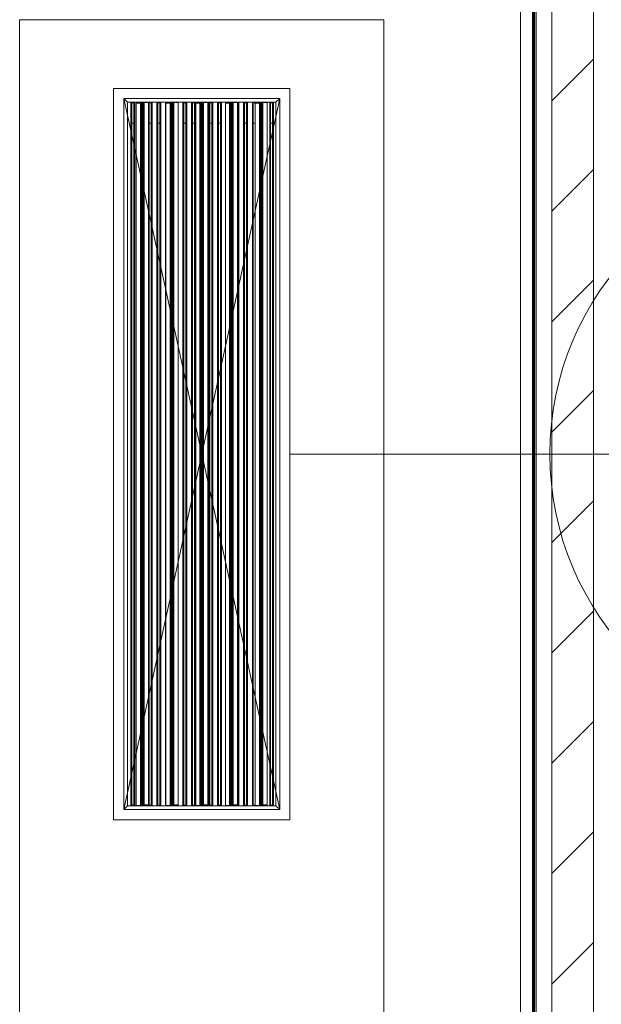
# Model space of a CAD drawing. Header units: metres. Extents: x 2.9 to 42.3, y -72.9 to -49.3.
# Tile 273 of 309: x 39.315 to 40.154, y -59.864 to -58.444. Entities that reach past the tile are written whole.
import ezdxf

# ---------------------------------------------------------------- set-up
doc = ezdxf.new("R2010")
doc.units = ezdxf.units.M
doc.linetypes.add('Oculto 1_5', pattern=[0.0022, 0.0015, -0.0007])
for name, color, linetype, lineweight in [('A-DETL', 7, 'Oculto 1_5', 18), ('A-WALL', 7, 'Continuous', 18), ('A-WALL-PATT', 7, 'Continuous', 18), ('DUTOS', 7, 'Continuous', 18)]:
    doc.layers.add(name, color=color, linetype=linetype, lineweight=lineweight)
doc.layers.add('M-HVAC-CDFF-IDEN', color=1, linetype='Continuous', lineweight=9, true_color=0xff0000)

# ---------------------------------------------------------------- blocks, each defined once
blk = doc.blocks.new('4 GRE - ESCOLA DE CINEMA E AUDIOVISUAL CINE REX R07_rvt-1-2PAV')
at = {"layer": 'A-WALL-PATT', "true_color": 0xd4d4d4}
h = blk.add_hatch(dxfattribs=at)
h.set_pattern_fill('FP_1', color=254, style=0, pattern_type=2)
h.set_pattern_definition([(50, (21.555, -62.929), (0.5465545, -0.047815), [0.05715, -0.62865]), (355, (21.555, -62.929), (-0.105728, 0.573166), [0.04572, -0.50292]), (100.451, (21.601, -62.933), (0.440828, 0.525349), [0.04857, -0.53427]), (46.184, (21.555, -62.776), (0.813237, -0.12613), [0.08573, -0.94298]), (96.636, (21.623, -62.787), (0.712212, 0.742287), [0.07286, -0.80141]), (351.184, (21.555, -62.776), (0.712217, 0.742274), [0.06858, -0.75438]), (21, (21.631, -62.814), (0.454846, -0.306795), [0.05715, -0.62865]), (326, (21.631, -62.814), (0.185405, 0.55256), [0.04572, -0.50292]), (71.451, (21.669, -62.84), (0.640251, 0.245763), [0.04857, -0.53427]), (37.5, (21.555, -62.929), (0.009261, 0.2536672), [0.02515, -0.47168, 0.02515, -0.48539, -0.50482]), (37.5, (21.555, -62.929), (0.009261, 0.2536672), [-1.007, 0.02515, -0.47968]), (7.5, (21.555, -62.929), (0.2004558, 0.300546), [0.02515, -0.26594, 0.02515, -0.46025, -0.1924]), (7.5, (21.555, -62.929), (0.2004558, 0.300546), [-0.77648, 0.02515, -0.16726]), (327.5, (21.385, -62.929), (0.4067682, -0.0171882), [0.02515, -0.16535, 0.02515, -0.56921, -0.78867]), (327.5, (21.385, -62.929), (0.4067682, -0.0171882), [-0.78486, 0.02515, -0.76352]), (317.5, (21.309, -62.929), (0.444383, 0.0762794), [0.02515, -0.2225, 0.02515, -0.36957, -0.56007]), (317.5, (21.309, -62.929), (0.444383, 0.0762794), [-0.64237, 0.02515, -0.53492])])
h.paths.add_polyline_path([(40.0597, -71.5933), (40.0598, -71.5933), (40.0598, -68.3629), (40.0573, -68.3629), (40.0573, -71.5933)])
h.paths.add_polyline_path([(40.0598, -68.1629), (40.0598, -65.9931), (40.0573, -65.9931), (40.0574, -68.1629)])
h.paths.add_polyline_path([(40.0598, -65.8631), (40.0598, -63.9454), (40.0573, -63.9454), (40.0573, -65.8631)])
h.paths.add_polyline_path([(40.0598, -63.7454), (40.0593, -61.4854), (40.0573, -61.4854), (40.0573, -63.7454), (40.0583, -63.7454)])
h.paths.add_polyline_path([(40.0594, -61.2854), (40.0598, -61.2854), (40.0598, -60.3554), (40.0573, -60.3554), (40.0573, -61.2854)])
h.paths.add_polyline_path([(40.0598, -60.3469), (40.0598, -57.7861), (40.0573, -57.7861), (40.0573, -60.3469)])
h.paths.add_polyline_path([(40.0573, -57.5861), (40.0598, -57.5861), (40.0598, -54.4968), (40.0573, -54.4968), (40.0573, -55.3926)])
h.paths.add_polyline_path([(40.0598, -54.2968), (40.0598, -51.2461), (40.0573, -51.2461), (40.0573, -54.2968), (40.059, -54.2968)])
h = blk.add_hatch(dxfattribs=at)
h.set_pattern_fill('FP_2', color=254, style=0, pattern_type=2)
h.set_pattern_definition([(45, (21.555, -62.929), (-0.0795495, 0.0795495), [])])
h.paths.add_polyline_path([(40.1423, -71.5933), (40.1423, -68.3629), (40.0823, -68.3629), (40.0823, -71.5933), (40.1413, -71.5933)])
h.paths.add_polyline_path([(40.1048, -68.1629), (40.1423, -68.1629), (40.1423, -63.9454), (40.0823, -63.9454), (40.0823, -68.1629)])
h.paths.add_polyline_path([(40.0823, -63.7454), (40.1423, -63.7454), (40.1423, -61.4854), (40.0823, -61.4854), (40.0823, -63.0318)])
h.paths.add_polyline_path([(40.0872, -61.2854), (40.1423, -61.2854), (40.1423, -57.7861), (40.0823, -57.7861), (40.0823, -61.2854)])
h.paths.add_polyline_path([(40.0823, -57.5861), (40.1423, -57.5861), (40.1423, -54.4968), (40.0823, -54.4968), (40.0823, -55.3926)])
h.paths.add_polyline_path([(40.0823, -54.2968), (40.1423, -54.2968), (40.1419, -51.2461), (40.0823, -51.2461), (40.0823, -52.3369)])
at = {"layer": 'A-WALL', "color": 253, "true_color": 0xaaaaaa}
for p, q in [((40.0373, -57.7861), (40.0373, -60.1954)), ((40.0543, -60.1954), (40.0543, -57.7861)), ((40.0558, -60.1954), (40.0558, -57.7861)), ((40.0573, -57.7861), (40.0573, -60.3454)), ((40.0573, -60.1954), (40.0573, -57.7861)), ((40.0598, -60.3469), (40.0598, -57.7861)), ((40.0823, -60.3469), (40.0823, -57.7861)), ((40.1423, -61.2854), (40.1423, -57.7861))]:
    blk.add_line(p, q, dxfattribs=at)
blk = doc.blocks.new('AH-0-AG 1025x225 - TROX_AH-AG_1025x225_dxf_QMODEL_0b91c0ce_e798_4b9b_8a5d_41a66752f1cb-902421-2PAV')
at = {"layer": 'A-DETL', "color": 1, "linetype": 'Continuous', "true_color": 0xff0000}
for p, q in [((-0.527, -0.127), (-0.527, 0.127)), ((0.527, 0.127), (-0.527, 0.127)), ((-0.527, -0.127), (-0.527, 0.127)), ((0.527, 0.127), (-0.527, 0.127)), ((0.527, -0.127), (0.527, 0.127)), ((0.527, -0.127), (0.527, 0.127)), ((-0.5125, 0.1125), (-0.507, 0.107)), ((-0.5125, -0.1125), (-0.5125, 0.1125)), ((0.5125, 0.1125), (-0.5125, 0.1125)), ((-0.5125, 0.1125), (-0.507, 0.107)), ((-0.5125, -0.1125), (-0.5125, 0.1125)), ((-0.507, -0.107), (-0.507, 0.107)), ((-0.507, -0.107), (-0.507, 0.107)), ((0.507, 0.107), (-0.507, 0.107)), ((-0.506, 0.102), (0.506, 0.102)), ((-0.506, 0.102), (-0.506, 0.1008)), ((0.506, 0.1008), (-0.506, 0.1008)), ((-0.506, 0.1008), (-0.506, 0.0978)), ((0.477, 0.1008), (0.477, 0.0978)), ((0.506, 0.102), (0.506, 0.1008)), ((0.506, 0.1008), (0.506, 0.0978)), ((0.5125, 0.1125), (0.507, 0.107)), ((0.5125, 0.1125), (0.507, 0.107)), ((0.507, -0.107), (0.507, 0.107)), ((0.507, -0.107), (0.507, 0.107)), ((0.5125, -0.1125), (0.5125, 0.1125)), ((0.5125, -0.1125), (0.5125, 0.1125)), ((0.5055, 0.0943), (-0.5065, 0.0943)), ((-0.5065, 0.0943), (-0.5065, 0.0879)), ((-0.5065, 0.0881), (-0.5065, 0.0881)), ((-0.5065, 0.0881), (-0.5065, 0.0879)), ((-0.5065, 0.0881), (0.5065, 0.0881)), ((-0.5065, 0.0881), (0.5065, 0.0881)), ((-0.5065, 0.0879), (-0.5065, 0.0877)), ((-0.5065, 0.0879), (0.5065, 0.0879)), ((-0.5065, 0.0877), (-0.5065, 0.0874)), ((-0.5065, 0.0877), (0.5065, 0.0877)), ((-0.5065, 0.0874), (-0.5065, 0.087)), ((-0.5065, 0.0874), (0.5065, 0.0874)), ((-0.5065, 0.087), (-0.5065, 0.0866)), ((-0.5065, 0.087), (0.5065, 0.087)), ((-0.5065, 0.0866), (-0.5065, 0.0861)), ((-0.5065, 0.0866), (0.5065, 0.0866)), ((-0.5065, 0.0861), (-0.5065, 0.0856)), ((-0.5065, 0.0861), (0.5065, 0.0861)), ((-0.5065, 0.0856), (-0.5065, 0.0851)), ((-0.5065, 0.0856), (0.5065, 0.0856)), ((-0.506, 0.0965), (-0.506, 0.0978)), ((0.506, 0.0978), (-0.506, 0.0978)), ((0.506, 0.0965), (-0.506, 0.0965)), ((0.5055, 0.0943), (0.5055, 0.0879)), ((0.506, 0.0965), (0.506, 0.0978)), ((0.506, 0.0895), (0.506, 0.0883)), ((0.5065, 0.0881), (0.5065, 0.0881)), ((0.5065, 0.0881), (0.5065, 0.0879)), ((0.5065, 0.0879), (0.5065, 0.0877)), ((0.5065, 0.0877), (0.5065, 0.0874)), ((0.5065, 0.0874), (0.5065, 0.087)), ((0.5065, 0.087), (0.5065, 0.0866)), ((0.5065, 0.0866), (0.5065, 0.0861)), ((0.5065, 0.0861), (0.5065, 0.0856)), ((0.5065, 0.0856), (0.5065, 0.0851)), ((-0.5065, 0.0851), (-0.5065, 0.0846)), ((-0.5065, 0.0851), (0.5065, 0.0851)), ((-0.5065, 0.0846), (-0.5065, 0.0842)), ((-0.5065, 0.0846), (0.5065, 0.0846)), ((-0.5065, 0.0842), (-0.5065, 0.0838)), ((-0.5065, 0.0842), (0.5065, 0.0842)), ((-0.5065, 0.0838), (-0.5065, 0.0835)), ((-0.5065, 0.0838), (0.5065, 0.0838)), ((-0.5065, 0.0835), (-0.5065, 0.0833)), ((-0.5065, 0.0835), (-0.5055, 0.0835)), ((-0.5065, 0.0833), (-0.5065, 0.0831)), ((-0.5065, 0.0833), (-0.5055, 0.0833)), ((-0.5065, 0.0831), (-0.5065, 0.0831)), ((-0.5065, 0.0831), (0.5065, 0.0831)), ((-0.5065, 0.0831), (-0.5055, 0.0831)), ((-0.506, 0.077), (-0.506, 0.0758)), ((0.506, 0.0758), (-0.506, 0.0758)), ((-0.506, 0.0758), (-0.506, 0.0728)), ((-0.506, 0.0715), (-0.506, 0.0728)), ((0.506, 0.0728), (-0.506, 0.0728)), ((0.506, 0.0715), (-0.506, 0.0715)), ((0.5065, 0.0836), (-0.5055, 0.0836)), ((-0.5055, 0.0836), (-0.5055, 0.0769)), ((-0.5055, 0.0769), (0.5065, 0.0769)), ((0.477, 0.0758), (0.477, 0.0728)), ((0.506, 0.0769), (0.506, 0.0758)), ((0.506, 0.0758), (0.506, 0.0728)), ((0.506, 0.0715), (0.506, 0.0728)), ((0.5065, 0.0851), (0.5065, 0.0846)), ((0.5065, 0.0846), (0.5065, 0.0842)), ((0.5065, 0.0842), (0.5065, 0.0838)), ((0.5065, 0.0838), (0.5065, 0.0835)), ((0.5065, 0.0836), (0.5065, 0.0769)), ((-0.506, 0.0645), (0.506, 0.0645)), ((-0.506, 0.0645), (-0.506, 0.0633)), ((0.506, 0.0633), (-0.506, 0.0633)), ((-0.506, 0.0633), (-0.506, 0.0603)), ((-0.506, 0.059), (-0.506, 0.0603)), ((0.506, 0.0603), (-0.506, 0.0603)), ((0.506, 0.059), (-0.506, 0.059)), ((0.477, 0.0633), (0.477, 0.0603)), ((0.506, 0.0645), (0.506, 0.0633)), ((0.506, 0.0633), (0.506, 0.0603)), ((0.506, 0.059), (0.506, 0.0603)), ((0.5055, 0.0515), (-0.5065, 0.0515)), ((-0.5065, 0.0515), (-0.5065, 0.0448)), ((-0.5065, 0.0453), (0.5065, 0.0453)), ((-0.5065, 0.0449), (-0.5065, 0.0446)), ((-0.5065, 0.0448), (0.5055, 0.0448)), ((-0.5065, 0.0446), (-0.5065, 0.0442)), ((-0.5065, 0.0446), (0.5065, 0.0446)), ((-0.5065, 0.0442), (-0.5065, 0.0438)), ((-0.5065, 0.0442), (0.5065, 0.0442)), ((-0.5065, 0.0438), (-0.5065, 0.0433)), ((-0.5065, 0.0438), (0.5065, 0.0438)), ((-0.5065, 0.0433), (-0.5065, 0.0428)), ((-0.5065, 0.0433), (0.5065, 0.0433)), ((-0.5065, 0.0428), (-0.5065, 0.0423)), ((-0.5065, 0.0428), (0.5065, 0.0428)), ((-0.506, 0.052), (0.506, 0.052)), ((0.5055, 0.0515), (0.5055, 0.0448)), ((0.5055, 0.0453), (0.5065, 0.0453)), ((0.5055, 0.0451), (0.5065, 0.0451)), ((0.5055, 0.0449), (0.5065, 0.0449)), ((0.506, 0.052), (0.506, 0.0508)), ((0.506, 0.0508), (0.506, 0.0478)), ((0.506, 0.0465), (0.506, 0.0478)), ((0.5065, 0.0453), (0.5065, 0.0453)), ((0.5065, 0.0453), (0.5065, 0.0451)), ((0.5065, 0.0451), (0.5065, 0.0449)), ((0.5065, 0.0449), (0.5065, 0.0446)), ((0.5065, 0.0446), (0.5065, 0.0442)), ((0.5065, 0.0442), (0.5065, 0.0438)), ((0.5065, 0.0438), (0.5065, 0.0433)), ((0.5065, 0.0433), (0.5065, 0.0428)), ((0.5065, 0.0428), (0.5065, 0.0423)), ((-0.5065, 0.0423), (-0.5065, 0.0418)), ((-0.5065, 0.0423), (0.5065, 0.0423)), ((-0.5065, 0.0418), (-0.5065, 0.0414)), ((-0.5065, 0.0418), (0.5065, 0.0418)), ((-0.5065, 0.0414), (-0.5065, 0.041)), ((-0.5065, 0.0414), (0.5065, 0.0414)), ((-0.5065, 0.041), (-0.5065, 0.0407)), ((-0.5065, 0.041), (0.5065, 0.041)), ((-0.5065, 0.0407), (-0.5065, 0.0405)), ((-0.5065, 0.0407), (0.5065, 0.0407)), ((-0.5065, 0.0405), (-0.5065, 0.0403)), ((-0.5065, 0.0405), (0.5065, 0.0405)), ((-0.5065, 0.0403), (-0.5065, 0.0403)), ((-0.5065, 0.0403), (0.5065, 0.0403)), ((-0.5065, 0.0403), (0.5065, 0.0403)), ((-0.506, 0.0395), (-0.506, 0.0382)), ((-0.506, 0.0382), (-0.506, 0.0352)), ((-0.506, 0.034), (-0.506, 0.0352)), ((0.506, 0.034), (-0.506, 0.034)), ((-0.5055, 0.0405), (-0.5055, 0.0341)), ((-0.5055, 0.0341), (0.5065, 0.0341)), ((0.5065, 0.0423), (0.5065, 0.0418)), ((0.5065, 0.0418), (0.5065, 0.0414)), ((0.5065, 0.0414), (0.5065, 0.041)), ((0.5065, 0.041), (0.5065, 0.0407)), ((0.5065, 0.0407), (0.5065, 0.0405)), ((0.5065, 0.0405), (0.5065, 0.0403)), ((0.5065, 0.0405), (0.5065, 0.0341)), ((0.5065, 0.0403), (0.5065, 0.0403)), ((-0.506, 0.027), (0.506, 0.027)), ((-0.506, 0.027), (-0.506, 0.0257)), ((0.506, 0.0257), (-0.506, 0.0257)), ((-0.506, 0.0257), (-0.506, 0.0227)), ((-0.506, 0.0215), (-0.506, 0.0227)), ((0.506, 0.0227), (-0.506, 0.0227)), ((0.506, 0.0215), (-0.506, 0.0215)), ((-0.506, 0.0145), (0.506, 0.0145)), ((-0.506, 0.0145), (-0.506, 0.0132)), ((0.477, 0.0257), (0.477, 0.0227)), ((0.506, 0.027), (0.506, 0.0257)), ((0.506, 0.0257), (0.506, 0.0227)), ((0.506, 0.0215), (0.506, 0.0227)), ((0.506, 0.0145), (0.506, 0.0132)), ((0.5055, 0.0087), (-0.5065, 0.0087)), ((-0.5065, 0.0087), (-0.5065, 0.0023)), ((-0.5065, 0.0025), (-0.5065, 0.0025)), ((-0.5065, 0.0025), (-0.5065, 0.0023)), ((-0.5065, 0.0025), (0.5065, 0.0025)), ((-0.5065, 0.0025), (0.5065, 0.0025)), ((-0.5065, 0.0023), (-0.5065, 0.0021)), ((-0.5065, 0.0023), (0.5065, 0.0023)), ((-0.5065, 0.0021), (-0.5065, 0.0018)), ((-0.5065, 0.0021), (0.5065, 0.0021)), ((-0.5065, 0.0018), (-0.5065, 0.0014)), ((-0.5065, 0.0018), (0.5065, 0.0018)), ((-0.5065, 0.0014), (-0.5065, 0.001)), ((-0.5065, 0.0014), (0.5065, 0.0014)), ((-0.5065, 0.001), (-0.5065, 0.0005)), ((-0.5065, 0.001), (0.5065, 0.001)), ((-0.5065, 0.0005), (-0.5065, 0)), ((-0.5065, 0.0005), (0.5065, 0.0005)), ((0.506, 0.0132), (-0.506, 0.0132)), ((-0.506, 0.0132), (-0.506, 0.0103)), ((-0.506, 0.009), (-0.506, 0.0103)), ((0.506, 0.0103), (-0.506, 0.0103)), ((0.506, 0.009), (-0.506, 0.009)), ((0.477, 0.0132), (0.477, 0.0103)), ((0.5055, 0.0087), (0.5055, 0.0023)), ((0.506, 0.0132), (0.506, 0.0103)), ((0.506, 0.009), (0.506, 0.0103)), ((0.5065, 0.0025), (0.5065, 0.0025)), ((0.5065, 0.0025), (0.5065, 0.0023)), ((0.5065, 0.0023), (0.5065, 0.0021)), ((0.5065, 0.0021), (0.5065, 0.0018)), ((0.5065, 0.0018), (0.5065, 0.0014)), ((0.5065, 0.0014), (0.5065, 0.001)), ((0.5065, 0.001), (0.5065, 0.0005)), ((0.5065, 0.0005), (0.5065, 0)), ((-0.5065, 0), (-0.5065, -0.0005)), ((-0.5065, 0), (0.5065, 0)), ((-0.5065, -0.0005), (-0.5065, -0.001)), ((-0.5065, -0.0005), (0.5065, -0.0005)), ((-0.5065, -0.001), (-0.5065, -0.0014)), ((-0.5065, -0.001), (0.5065, -0.001)), ((-0.5065, -0.0014), (-0.5065, -0.0018)), ((-0.5065, -0.0014), (0.5065, -0.0014)), ((-0.5065, -0.0018), (-0.5065, -0.0021)), ((-0.5065, -0.0018), (0.5065, -0.0018)), ((-0.5065, -0.0021), (-0.5065, -0.0023)), ((-0.5065, -0.0021), (-0.5055, -0.0021)), ((-0.5065, -0.0023), (-0.5065, -0.0025)), ((-0.5065, -0.0023), (-0.5055, -0.0023)), ((-0.5065, -0.0025), (-0.5065, -0.0025)), ((-0.5065, -0.0025), (0.5065, -0.0025)), ((-0.5065, -0.0025), (-0.5055, -0.0025)), ((-0.506, -0.0035), (-0.506, -0.0023)), ((-0.506, -0.0105), (0.506, -0.0105)), ((-0.506, -0.0105), (-0.506, -0.0118)), ((0.506, -0.0118), (-0.506, -0.0118)), ((-0.506, -0.0118), (-0.506, -0.0148)), ((0.5065, -0.002), (-0.5055, -0.002)), ((-0.5055, -0.002), (-0.5055, -0.0087)), ((0.5065, -0.0087), (-0.5055, -0.0087)), ((0.477, -0.0118), (0.477, -0.0148)), ((0.506, -0.0105), (0.506, -0.0118)), ((0.506, -0.0118), (0.506, -0.0148)), ((0.5065, 0), (0.5065, -0.0005)), ((0.5065, -0.0005), (0.5065, -0.001)), ((0.5065, -0.001), (0.5065, -0.0014)), ((0.5065, -0.0014), (0.5065, -0.0018)), ((0.5065, -0.0018), (0.5065, -0.0021)), ((0.5065, -0.002), (0.5065, -0.0087)), ((-0.506, -0.016), (-0.506, -0.0148)), ((0.506, -0.0148), (-0.506, -0.0148)), ((0.506, -0.016), (-0.506, -0.016)), ((-0.506, -0.023), (0.506, -0.023)), ((-0.506, -0.023), (-0.506, -0.0243)), ((0.506, -0.0243), (-0.506, -0.0243)), ((-0.506, -0.0243), (-0.506, -0.0272)), ((-0.506, -0.0285), (-0.506, -0.0272)), ((0.506, -0.0272), (-0.506, -0.0272)), ((0.477, -0.0243), (0.477, -0.0272)), ((0.506, -0.016), (0.506, -0.0148)), ((0.506, -0.023), (0.506, -0.0243)), ((0.506, -0.0243), (0.506, -0.0272)), ((0.506, -0.0285), (0.506, -0.0272)), ((0.5055, -0.0341), (-0.5065, -0.0341)), ((-0.5065, -0.0341), (-0.5065, -0.0408)), ((-0.5065, -0.0403), (0.5065, -0.0403)), ((-0.5065, -0.0407), (-0.5065, -0.041)), ((-0.5065, -0.0408), (0.5055, -0.0408)), ((-0.5065, -0.041), (-0.5065, -0.0414)), ((-0.5065, -0.041), (0.5065, -0.041)), ((-0.5065, -0.0414), (-0.5065, -0.0418)), ((-0.5065, -0.0414), (0.5065, -0.0414)), ((-0.5065, -0.0418), (-0.5065, -0.0423)), ((-0.5065, -0.0418), (0.5065, -0.0418)), ((-0.5065, -0.0423), (-0.5065, -0.0428)), ((-0.5065, -0.0423), (0.5065, -0.0423)), ((0.506, -0.0285), (-0.506, -0.0285)), ((0.5055, -0.0341), (0.5055, -0.0408)), ((0.5055, -0.0403), (0.5065, -0.0403)), ((0.5055, -0.0405), (0.5065, -0.0405)), ((0.5055, -0.0407), (0.5065, -0.0407)), ((0.506, -0.0355), (0.506, -0.0368)), ((0.506, -0.0368), (0.506, -0.0397)), ((0.5065, -0.0403), (0.5065, -0.0403)), ((0.5065, -0.0403), (0.5065, -0.0405)), ((0.5065, -0.0405), (0.5065, -0.0407)), ((0.5065, -0.0407), (0.5065, -0.041)), ((0.5065, -0.041), (0.5065, -0.0414)), ((0.5065, -0.0414), (0.5065, -0.0418)), ((0.5065, -0.0418), (0.5065, -0.0423)), ((0.5065, -0.0423), (0.5065, -0.0428)), ((-0.5065, -0.0428), (-0.5065, -0.0433)), ((-0.5065, -0.0428), (0.5065, -0.0428)), ((-0.5065, -0.0433), (-0.5065, -0.0438)), ((-0.5065, -0.0433), (0.5065, -0.0433)), ((-0.5065, -0.0438), (-0.5065, -0.0442)), ((-0.5065, -0.0438), (0.5065, -0.0438)), ((-0.5065, -0.0442), (-0.5065, -0.0446)), ((-0.5065, -0.0442), (0.5065, -0.0442)), ((-0.5065, -0.0446), (-0.5065, -0.0449)), ((-0.5065, -0.0446), (0.5065, -0.0446)), ((-0.5065, -0.0449), (-0.5065, -0.0451)), ((-0.5065, -0.0449), (0.5065, -0.0449)), ((-0.5065, -0.0451), (-0.5065, -0.0453)), ((-0.5065, -0.0451), (0.5065, -0.0451)), ((-0.5065, -0.0453), (-0.5065, -0.0453)), ((-0.5065, -0.0453), (0.5065, -0.0453)), ((-0.5065, -0.0453), (0.5065, -0.0453)), ((-0.506, -0.048), (-0.506, -0.0493)), ((-0.506, -0.0493), (-0.506, -0.0522)), ((-0.506, -0.0535), (-0.506, -0.0522)), ((0.506, -0.0522), (-0.506, -0.0522)), ((0.506, -0.0535), (-0.506, -0.0535)), ((-0.5055, -0.0451), (-0.5055, -0.0515)), ((-0.5055, -0.0515), (0.5065, -0.0515)), ((0.506, -0.0535), (0.506, -0.0522)), ((0.5065, -0.0428), (0.5065, -0.0433)), ((0.5065, -0.0433), (0.5065, -0.0438)), ((0.5065, -0.0438), (0.5065, -0.0442)), ((0.5065, -0.0442), (0.5065, -0.0446)), ((0.5065, -0.0446), (0.5065, -0.0449)), ((0.5065, -0.0449), (0.5065, -0.0451)), ((0.5065, -0.0451), (0.5065, -0.0453)), ((0.5065, -0.0451), (0.5065, -0.0515)), ((0.5065, -0.0453), (0.5065, -0.0453)), ((-0.506, -0.0605), (0.506, -0.0605)), ((-0.506, -0.0605), (-0.506, -0.0618)), ((0.506, -0.0618), (-0.506, -0.0618)), ((-0.506, -0.0618), (-0.506, -0.0647)), ((-0.506, -0.066), (-0.506, -0.0647)), ((0.506, -0.0647), (-0.506, -0.0647)), ((0.506, -0.066), (-0.506, -0.066)), ((0.477, -0.0618), (0.477, -0.0647)), ((0.506, -0.0605), (0.506, -0.0618)), ((0.506, -0.0618), (0.506, -0.0647)), ((0.506, -0.066), (0.506, -0.0647)), ((0.5055, -0.0769), (-0.5065, -0.0769)), ((-0.5065, -0.0769), (-0.5065, -0.0833)), ((-0.5065, -0.0831), (-0.5065, -0.0831)), ((-0.5065, -0.0831), (-0.5065, -0.0833)), ((-0.5065, -0.0831), (0.5065, -0.0831)), ((-0.5065, -0.0831), (0.5065, -0.0831)), ((-0.5065, -0.0833), (-0.5065, -0.0835)), ((-0.5065, -0.0833), (0.5065, -0.0833)), ((-0.5065, -0.0835), (-0.5065, -0.0838)), ((-0.5065, -0.0835), (0.5065, -0.0835)), ((-0.5065, -0.0838), (-0.5065, -0.0842)), ((-0.5065, -0.0838), (0.5065, -0.0838)), ((-0.5065, -0.0842), (-0.5065, -0.0846)), ((-0.5065, -0.0842), (0.5065, -0.0842)), ((-0.5065, -0.0846), (-0.5065, -0.0851)), ((-0.5065, -0.0846), (0.5065, -0.0846)), ((-0.5065, -0.0851), (-0.5065, -0.0856)), ((-0.5065, -0.0851), (0.5065, -0.0851)), ((-0.506, -0.073), (0.506, -0.073)), ((-0.506, -0.073), (-0.506, -0.0743)), ((0.506, -0.0743), (-0.506, -0.0743)), ((-0.506, -0.0743), (-0.506, -0.0769)), ((0.477, -0.0743), (0.477, -0.0769)), ((0.5055, -0.0769), (0.5055, -0.0833)), ((0.506, -0.073), (0.506, -0.0743)), ((0.506, -0.0743), (0.506, -0.0772)), ((0.506, -0.0785), (0.506, -0.0772)), ((0.5065, -0.0831), (0.5065, -0.0831)), ((0.5065, -0.0831), (0.5065, -0.0833)), ((0.5065, -0.0833), (0.5065, -0.0835)), ((0.5065, -0.0835), (0.5065, -0.0838)), ((0.5065, -0.0838), (0.5065, -0.0842)), ((0.5065, -0.0842), (0.5065, -0.0846)), ((0.5065, -0.0846), (0.5065, -0.0851)), ((0.5065, -0.0851), (0.5065, -0.0856)), ((-0.5065, -0.0856), (-0.5065, -0.0861)), ((-0.5065, -0.0856), (0.5065, -0.0856)), ((-0.5065, -0.0861), (-0.5065, -0.0866)), ((-0.5065, -0.0861), (0.5065, -0.0861)), ((-0.5065, -0.0866), (-0.5065, -0.087)), ((-0.5065, -0.0866), (0.5065, -0.0866)), ((-0.5065, -0.087), (-0.5065, -0.0874)), ((-0.5065, -0.087), (0.5065, -0.087)), ((-0.5065, -0.0874), (-0.5065, -0.0877)), ((-0.5065, -0.0874), (0.5065, -0.0874)), ((-0.5065, -0.0877), (-0.5065, -0.0879)), ((-0.5065, -0.0877), (-0.5055, -0.0877)), ((-0.5065, -0.0879), (-0.5065, -0.0881)), ((-0.5065, -0.0879), (-0.5055, -0.0879)), ((-0.5065, -0.0881), (-0.5065, -0.0881)), ((-0.5065, -0.0881), (0.5065, -0.0881)), ((-0.5065, -0.0881), (-0.5055, -0.0881)), ((-0.506, -0.0879), (-0.506, -0.0897)), ((-0.506, -0.091), (-0.506, -0.0897)), ((-0.506, -0.098), (0.506, -0.098)), ((-0.506, -0.098), (-0.506, -0.0993)), ((0.506, -0.0993), (-0.506, -0.0993)), ((-0.506, -0.0993), (-0.506, -0.1022)), ((0.5065, -0.0876), (-0.5055, -0.0876)), ((-0.5055, -0.0876), (-0.5055, -0.0943)), ((-0.5055, -0.0943), (0.5065, -0.0943)), ((0.477, -0.0993), (0.477, -0.1022)), ((0.506, -0.098), (0.506, -0.0993)), ((0.506, -0.0993), (0.506, -0.1022)), ((0.5065, -0.0856), (0.5065, -0.0861)), ((0.5065, -0.0861), (0.5065, -0.0866)), ((0.5065, -0.0866), (0.5065, -0.087)), ((0.5065, -0.087), (0.5065, -0.0874)), ((0.5065, -0.0874), (0.5065, -0.0877)), ((0.5065, -0.0876), (0.5065, -0.0943)), ((-0.507, -0.107), (-0.5125, -0.1125)), ((-0.507, -0.107), (-0.5125, -0.1125)), ((0.5125, -0.1125), (-0.5125, -0.1125)), ((0.507, -0.107), (-0.507, -0.107)), ((-0.506, -0.1035), (-0.506, -0.1022)), ((0.506, -0.1022), (-0.506, -0.1022)), ((0.506, -0.1035), (-0.506, -0.1035)), ((0.055, -0.1126), (-0.049, -0.1126)), ((-0.049, -0.1126), (0.055, -0.1126)), ((-0.0405, -0.1127), (-0.0437, -0.1127)), ((-0.0405, -0.1127), (-0.0437, -0.1127)), ((-0.0372, -0.1127), (-0.0405, -0.1127)), ((-0.0405, -0.1127), (-0.0372, -0.1127)), ((-0.034, -0.1127), (-0.0372, -0.1127)), ((-0.0372, -0.1127), (-0.034, -0.1127)), ((-0.0288, -0.1127), (-0.0316, -0.1127)), ((-0.0316, -0.1127), (-0.0288, -0.1127)), ((-0.0266, -0.1127), (-0.0288, -0.1127)), ((-0.0266, -0.1127), (-0.0288, -0.1127)), ((-0.0288, -0.1127), (-0.0266, -0.1127)), ((-0.0288, -0.1127), (-0.0256, -0.1127)), ((-0.0257, -0.1127), (-0.0266, -0.1127)), ((-0.0258, -0.1127), (-0.0266, -0.1127)), ((-0.0263, -0.1127), (-0.0266, -0.1127)), ((-0.026, -0.1127), (-0.0263, -0.1127)), ((-0.0258, -0.1127), (-0.026, -0.1127)), ((-0.0255, -0.1127), (-0.0258, -0.1127)), ((-0.025, -0.1127), (-0.0258, -0.1127)), ((-0.0257, -0.1127), (-0.0255, -0.1127)), ((-0.0256, -0.1127), (-0.0216, -0.1127)), ((-0.0255, -0.1127), (-0.0253, -0.1127)), ((-0.0253, -0.1127), (-0.0255, -0.1127)), ((-0.0253, -0.1127), (-0.0251, -0.1127)), ((-0.0252, -0.1127), (-0.0253, -0.1127)), ((-0.025, -0.1127), (-0.0252, -0.1127)), ((-0.0251, -0.1127), (-0.025, -0.1127)), ((-0.025, -0.1127), (-0.025, -0.1127)), ((-0.025, -0.1127), (-0.025, -0.1127)), ((-0.025, -0.1127), (-0.025, -0.1127)), ((-0.0243, -0.1127), (-0.025, -0.1127)), ((-0.0237, -0.1127), (-0.0243, -0.1127)), ((-0.0242, -0.1127), (-0.0236, -0.1127)), ((-0.0242, -0.1127), (-0.0216, -0.1127)), ((-0.0231, -0.1127), (-0.0237, -0.1127)), ((-0.0236, -0.1127), (-0.0231, -0.1127)), ((-0.0231, -0.1127), (-0.0227, -0.1127)), ((-0.0227, -0.1127), (-0.0231, -0.1127)), ((-0.0227, -0.1127), (-0.0224, -0.1127)), ((-0.0224, -0.1127), (-0.0227, -0.1127)), ((-0.0224, -0.1127), (-0.0222, -0.1127)), ((-0.0223, -0.1127), (-0.0224, -0.1127)), ((-0.0222, -0.1127), (-0.0223, -0.1127)), ((-0.0204, -0.1127), (-0.0205, -0.1127)), ((-0.0205, -0.1127), (-0.0204, -0.1127)), ((-0.02, -0.1127), (-0.0204, -0.1127)), ((-0.0204, -0.1127), (-0.02, -0.1127)), ((-0.0194, -0.1127), (-0.02, -0.1127)), ((-0.02, -0.1127), (-0.0194, -0.1127)), ((-0.0186, -0.1127), (-0.0194, -0.1127)), ((-0.0194, -0.1127), (-0.0186, -0.1127)), ((-0.0176, -0.1127), (-0.0186, -0.1127)), ((-0.0186, -0.1127), (-0.0176, -0.1127)), ((-0.0165, -0.1127), (-0.0176, -0.1127)), ((-0.0176, -0.1127), (-0.0165, -0.1127)), ((-0.0172, -0.1127), (-0.0173, -0.1127)), ((-0.0173, -0.1127), (-0.0172, -0.1127)), ((-0.0171, -0.1127), (-0.0172, -0.1127)), ((-0.0172, -0.1127), (-0.0171, -0.1127)), ((-0.0167, -0.1127), (-0.0171, -0.1127)), ((-0.0171, -0.1127), (-0.0167, -0.1127)), ((-0.0163, -0.1127), (-0.0167, -0.1127)), ((-0.0167, -0.1127), (-0.0163, -0.1127)), ((-0.0152, -0.1127), (-0.0165, -0.1127)), ((-0.0165, -0.1127), (-0.0152, -0.1127)), ((-0.0158, -0.1127), (-0.0163, -0.1127)), ((-0.0163, -0.1127), (-0.0158, -0.1127)), ((-0.0152, -0.1127), (-0.0158, -0.1127)), ((-0.0158, -0.1127), (-0.0152, -0.1127)), ((-0.0146, -0.1127), (-0.0152, -0.1127)), ((-0.0152, -0.1127), (-0.014, -0.1127)), ((-0.0152, -0.1127), (-0.0146, -0.1127)), ((-0.0152, -0.1127), (-0.014, -0.1127)), ((-0.014, -0.1127), (-0.0146, -0.1127)), ((-0.0146, -0.1127), (-0.014, -0.1127)), ((-0.014, -0.1127), (-0.0133, -0.1127)), ((-0.014, -0.1127), (-0.0127, -0.1127)), ((-0.014, -0.1127), (-0.0133, -0.1127)), ((-0.014, -0.1127), (-0.0127, -0.1127)), ((-0.0133, -0.1127), (-0.0127, -0.1127)), ((-0.0127, -0.1127), (-0.0133, -0.1127)), ((-0.0127, -0.1127), (-0.0115, -0.1127)), ((-0.0127, -0.1127), (-0.0121, -0.1127)), ((-0.0121, -0.1127), (-0.0127, -0.1127)), ((-0.0115, -0.1127), (-0.0127, -0.1127)), ((-0.0121, -0.1127), (-0.0116, -0.1127)), ((-0.0116, -0.1127), (-0.0121, -0.1127)), ((-0.0116, -0.1127), (-0.0112, -0.1127)), ((-0.0112, -0.1127), (-0.0116, -0.1127)), ((-0.0115, -0.1127), (-0.0103, -0.1127)), ((-0.0103, -0.1127), (-0.0115, -0.1127)), ((-0.0112, -0.1127), (-0.0109, -0.1127)), ((-0.0109, -0.1127), (-0.0112, -0.1127)), ((-0.0109, -0.1127), (-0.0107, -0.1127)), ((-0.0107, -0.1127), (-0.0109, -0.1127)), ((-0.0107, -0.1127), (-0.0106, -0.1127)), ((-0.0106, -0.1127), (-0.0107, -0.1127)), ((-0.0103, -0.1127), (-0.0093, -0.1127)), ((-0.0093, -0.1127), (-0.0103, -0.1127)), ((-0.0093, -0.1127), (-0.0085, -0.1127)), ((-0.0085, -0.1127), (-0.0093, -0.1127)), ((-0.0085, -0.1127), (-0.0079, -0.1127)), ((-0.0079, -0.1127), (-0.0085, -0.1127)), ((-0.0079, -0.1127), (-0.0075, -0.1127)), ((-0.0075, -0.1127), (-0.0079, -0.1127)), ((-0.0075, -0.1127), (-0.0074, -0.1127)), ((-0.0074, -0.1127), (-0.0075, -0.1127)), ((0.0011, -0.1127), (-0.0072, -0.1127)), ((-0.0072, -0.1127), (-0.0039, -0.1127)), ((-0.0031, -0.1127), (-0.0065, -0.1127)), ((-0.0065, -0.1127), (-0.0031, -0.1127)), ((-0.0023, -0.1127), (-0.0057, -0.1127)), ((-0.0057, -0.1127), (-0.0023, -0.1127)), ((-0.0015, -0.1127), (-0.0049, -0.1127)), ((-0.0049, -0.1127), (-0.0015, -0.1127)), ((-0.0019, -0.1127), (-0.0041, -0.1127)), ((-0.0041, -0.1127), (-0.0024, -0.1127)), ((-0.0039, -0.1127), (0.0043, -0.1127)), ((-0.0019, -0.1127), (-0.0024, -0.1127)), ((-0.0013, -0.1127), (0.0022, -0.1127)), ((-0.0013, -0.1127), (-0.0008, -0.1127)), ((0.0022, -0.1127), (-0.0008, -0.1127)), ((0.0029, -0.1127), (-0.0005, -0.1127)), ((-0.0005, -0.1127), (0.0029, -0.1127)), ((-0.0004, -0.1127), (0.0015, -0.1127)), ((-0.0004, -0.1127), (0.0001, -0.1127)), ((0.0015, -0.1127), (0.0001, -0.1127)), ((0.0037, -0.1127), (0.0003, -0.1127)), ((0.0003, -0.1127), (0.0037, -0.1127)), ((0.0045, -0.1127), (0.0011, -0.1127)), ((0.0011, -0.1127), (0.0045, -0.1127)), ((0.0011, -0.1127), (0.0043, -0.1127)), ((0.0043, -0.1127), (0.0042, -0.1127)), ((0.0042, -0.1127), (0.0043, -0.1127)), ((0.0045, -0.1127), (0.0043, -0.1127)), ((0.0043, -0.1127), (0.0045, -0.1127)), ((0.0049, -0.1127), (0.0045, -0.1127)), ((0.0045, -0.1127), (0.0049, -0.1127)), ((0.0054, -0.1127), (0.0049, -0.1127)), ((0.0049, -0.1127), (0.0054, -0.1127)), ((0.0052, -0.1127), (0.005, -0.1127)), ((0.005, -0.1127), (0.005, -0.1127)), ((0.005, -0.1127), (0.005, -0.1127)), ((0.005, -0.1127), (0.0052, -0.1127)), ((0.0055, -0.1127), (0.0052, -0.1127)), ((0.0052, -0.1127), (0.0055, -0.1127)), ((0.0059, -0.1127), (0.0054, -0.1127)), ((0.0054, -0.1127), (0.0059, -0.1127)), ((0.0059, -0.1127), (0.0055, -0.1127)), ((0.0055, -0.1127), (0.0059, -0.1127)), ((0.0066, -0.1127), (0.0059, -0.1127)), ((0.0063, -0.1127), (0.0059, -0.1127)), ((0.0059, -0.1127), (0.0063, -0.1127)), ((0.0059, -0.1127), (0.0066, -0.1127)), ((0.0069, -0.1127), (0.0063, -0.1127)), ((0.0063, -0.1127), (0.0069, -0.1127)), ((0.0075, -0.1127), (0.0065, -0.1127)), ((0.0065, -0.1127), (0.0075, -0.1127)), ((0.0073, -0.1127), (0.0066, -0.1127)), ((0.0066, -0.1127), (0.0073, -0.1127)), ((0.0074, -0.1127), (0.0069, -0.1127)), ((0.0069, -0.1127), (0.0074, -0.1127)), ((0.0073, -0.1127), (0.008, -0.1127)), ((0.0073, -0.1127), (0.008, -0.1127)), ((0.008, -0.1127), (0.0074, -0.1127)), ((0.0074, -0.1127), (0.008, -0.1127)), ((0.0085, -0.1127), (0.0075, -0.1127)), ((0.0086, -0.1127), (0.0075, -0.1127)), ((0.0075, -0.1127), (0.0075, -0.1127)), ((0.0075, -0.1127), (0.0087, -0.1127)), ((0.0075, -0.1127), (0.0083, -0.1127)), ((0.008, -0.1127), (0.0086, -0.1127)), ((0.008, -0.1127), (0.0088, -0.1127)), ((0.008, -0.1127), (0.0086, -0.1127)), ((0.008, -0.1127), (0.0088, -0.1127)), ((0.0086, -0.1127), (0.0083, -0.1127)), ((0.0085, -0.1127), (0.0083, -0.1127)), ((0.0086, -0.1127), (0.0083, -0.1127)), ((0.0087, -0.1127), (0.0085, -0.1127)), ((0.0086, -0.1127), (0.0088, -0.1127)), ((0.0089, -0.1127), (0.0086, -0.1127)), ((0.0086, -0.1127), (0.0092, -0.1127)), ((0.0092, -0.1127), (0.0086, -0.1127)), ((0.0088, -0.1127), (0.0087, -0.1127)), ((0.0087, -0.1127), (0.0101, -0.1127)), ((0.0088, -0.1127), (0.0089, -0.1127)), ((0.0089, -0.1127), (0.0088, -0.1127)), ((0.0088, -0.1127), (0.0095, -0.1127)), ((0.0095, -0.1127), (0.0088, -0.1127)), ((0.0089, -0.1127), (0.0089, -0.1127)), ((0.0091, -0.1127), (0.0089, -0.1127)), ((0.0094, -0.1127), (0.0091, -0.1127)), ((0.0092, -0.1127), (0.0094, -0.1127)), ((0.0092, -0.1127), (0.0101, -0.1127)), ((0.0092, -0.1127), (0.0097, -0.1127)), ((0.0097, -0.1127), (0.0092, -0.1127)), ((0.0094, -0.1127), (0.0096, -0.1127)), ((0.0096, -0.1127), (0.0094, -0.1127)), ((0.0095, -0.1127), (0.0101, -0.1127)), ((0.0101, -0.1127), (0.0095, -0.1127)), ((0.0096, -0.1127), (0.0097, -0.1127)), ((0.0097, -0.1127), (0.0096, -0.1127)), ((0.0097, -0.1127), (0.0098, -0.1127)), ((0.0098, -0.1127), (0.0097, -0.1127)), ((0.0101, -0.1127), (0.0097, -0.1127)), ((0.0102, -0.1127), (0.0097, -0.1127)), ((0.0098, -0.1127), (0.0099, -0.1127)), ((0.0099, -0.1127), (0.0098, -0.1127)), ((0.0099, -0.1127), (0.0099, -0.1127)), ((0.0101, -0.1127), (0.0106, -0.1127)), ((0.0101, -0.1127), (0.0107, -0.1127)), ((0.0107, -0.1127), (0.0101, -0.1127)), ((0.0106, -0.1127), (0.0102, -0.1127)), ((0.0106, -0.1127), (0.0108, -0.1127)), ((0.0108, -0.1127), (0.0106, -0.1127)), ((0.0107, -0.1127), (0.0112, -0.1127)), ((0.0112, -0.1127), (0.0107, -0.1127)), ((0.0108, -0.1127), (0.011, -0.1127)), ((0.011, -0.1127), (0.0108, -0.1127)), ((0.011, -0.1127), (0.0111, -0.1127)), ((0.0111, -0.1127), (0.011, -0.1127)), ((0.0112, -0.1127), (0.0115, -0.1127)), ((0.0115, -0.1127), (0.0112, -0.1127)), ((0.0133, -0.1127), (0.0113, -0.1127)), ((0.0133, -0.1127), (0.0113, -0.1127)), ((0.0115, -0.1127), (0.0117, -0.1127)), ((0.0117, -0.1127), (0.0115, -0.1127)), ((0.0117, -0.1127), (0.0118, -0.1127)), ((0.0118, -0.1127), (0.0117, -0.1127)), ((0.0145, -0.1127), (0.0133, -0.1127)), ((0.0133, -0.1127), (0.0133, -0.1127)), ((0.0133, -0.1127), (0.0145, -0.1127)), ((0.0165, -0.1127), (0.0145, -0.1127)), ((0.0145, -0.1127), (0.0165, -0.1127)), ((0.0145, -0.1127), (0.0145, -0.1127)), ((0.0191, -0.1127), (0.018, -0.1127)), ((0.018, -0.1127), (0.0191, -0.1127)), ((0.0191, -0.1127), (0.0218, -0.1127)), ((0.0191, -0.1127), (0.0218, -0.1127)), ((0.0191, -0.1127), (0.0218, -0.1127)), ((0.0191, -0.1127), (0.0218, -0.1127)), ((0.0191, -0.1127), (0.0218, -0.1127)), ((0.0191, -0.1127), (0.0218, -0.1127)), ((0.0236, -0.1127), (0.0234, -0.1127)), ((0.0234, -0.1127), (0.0234, -0.1127)), ((0.0234, -0.1127), (0.0234, -0.1127)), ((0.0234, -0.1127), (0.0236, -0.1127)), ((0.0239, -0.1127), (0.0236, -0.1127)), ((0.0236, -0.1127), (0.0239, -0.1127)), ((0.0243, -0.1127), (0.0239, -0.1127)), ((0.0239, -0.1127), (0.0243, -0.1127)), ((0.0247, -0.1127), (0.0243, -0.1127)), ((0.0243, -0.1127), (0.0247, -0.1127)), ((0.0253, -0.1127), (0.0247, -0.1127)), ((0.0248, -0.1127), (0.0247, -0.1127)), ((0.0247, -0.1127), (0.0248, -0.1127)), ((0.0247, -0.1127), (0.0253, -0.1127)), ((0.0249, -0.1127), (0.0248, -0.1127)), ((0.0248, -0.1127), (0.0249, -0.1127)), ((0.025, -0.1127), (0.0249, -0.1127)), ((0.0249, -0.1127), (0.025, -0.1127)), ((0.0253, -0.1127), (0.025, -0.1127)), ((0.025, -0.1127), (0.0253, -0.1127)), ((0.0259, -0.1127), (0.0253, -0.1127)), ((0.0255, -0.1127), (0.0253, -0.1127)), ((0.0253, -0.1127), (0.0255, -0.1127)), ((0.0253, -0.1127), (0.0259, -0.1127)), ((0.0258, -0.1127), (0.0255, -0.1127)), ((0.0255, -0.1127), (0.0258, -0.1127)), ((0.0262, -0.1127), (0.0258, -0.1127)), ((0.0258, -0.1127), (0.0262, -0.1127)), ((0.0265, -0.1127), (0.0259, -0.1127)), ((0.0259, -0.1127), (0.0265, -0.1127)), ((0.0265, -0.1127), (0.0262, -0.1127)), ((0.0262, -0.1127), (0.0265, -0.1127)), ((0.0269, -0.1127), (0.0265, -0.1127)), ((0.0271, -0.1127), (0.0265, -0.1127)), ((0.0265, -0.1127), (0.0271, -0.1127)), ((0.0265, -0.1127), (0.0269, -0.1127)), ((0.0272, -0.1127), (0.0269, -0.1127)), ((0.0269, -0.1127), (0.0272, -0.1127)), ((0.0277, -0.1127), (0.0271, -0.1127)), ((0.0271, -0.1127), (0.0277, -0.1127)), ((0.0276, -0.1127), (0.0272, -0.1127)), ((0.0272, -0.1127), (0.0276, -0.1127)), ((0.0276, -0.1127), (0.028, -0.1127)), ((0.0276, -0.1127), (0.028, -0.1127)), ((0.0283, -0.1127), (0.0277, -0.1127)), ((0.0277, -0.1127), (0.0283, -0.1127)), ((0.0283, -0.1127), (0.028, -0.1127)), ((0.0283, -0.1127), (0.028, -0.1127)), ((0.0283, -0.1127), (0.0283, -0.1127)), ((0.0283, -0.1127), (0.0283, -0.1127)), ((0.0299, -0.1127), (0.031, -0.1127)), ((0.031, -0.1127), (0.0299, -0.1127)), ((0.0337, -0.1127), (0.031, -0.1127)), ((0.031, -0.1127), (0.031, -0.1127)), ((0.031, -0.1127), (0.0337, -0.1127)), ((0.031, -0.1127), (0.031, -0.1127)), ((0.0337, -0.1127), (0.0337, -0.1127)), ((0.0337, -0.1127), (0.0337, -0.1127)), ((0.0349, -0.1127), (0.0337, -0.1127)), ((0.0337, -0.1127), (0.0349, -0.1127)), ((0.0377, -0.1127), (0.0365, -0.1127)), ((0.0365, -0.1127), (0.0377, -0.1127)), ((0.0407, -0.1127), (0.0377, -0.1127)), ((0.0407, -0.1127), (0.0377, -0.1127)), ((0.0418, -0.1127), (0.0407, -0.1127)), ((0.0407, -0.1127), (0.0418, -0.1127)), ((0.0445, -0.1127), (0.0433, -0.1127)), ((0.0433, -0.1127), (0.0445, -0.1127)), ((0.0474, -0.1127), (0.0462, -0.1127)), ((0.0462, -0.1127), (0.0474, -0.1127)), ((0.0474, -0.1127), (0.0476, -0.1127)), ((0.0474, -0.1127), (0.0476, -0.1127)), ((0.0476, -0.1127), (0.0495, -0.1127)), ((0.0476, -0.1127), (0.0495, -0.1127)), ((0.049, -0.1127), (0.0512, -0.1127)), ((0.049, -0.1127), (0.0512, -0.1127)), ((0.0512, -0.1127), (0.0495, -0.1127)), ((0.0512, -0.1127), (0.0495, -0.1127)), ((0.506, -0.1035), (0.506, -0.1022)), ((0.507, -0.107), (0.5125, -0.1125)), ((0.507, -0.107), (0.5125, -0.1125)), ((0.527, -0.127), (-0.527, -0.127)), ((-0.527, -0.127), (0.527, -0.127))]:
    blk.add_line(p, q, dxfattribs=at)
blk = doc.blocks.new('AH-0-AG 1025x225 - TROX_AH-AG_1025x225_dxf-902420-2PAV')
blk.add_blockref('AH-0-AG 1025x225 - TROX_AH-AG_1025x225_dxf_QMODEL_0b91c0ce_e798_4b9b_8a5d_41a66752f1cb-902421-2PAV', (0, 0))
blk = doc.blocks.new('AH-0-AG 1025x225 - AH-0-AG 1025x225-944844-2PAV')
blk.add_blockref('AH-0-AG 1025x225 - TROX_AH-AG_1025x225_dxf-902420-2PAV', (0, 0))
blk = doc.blocks.new('M_Identificador de terminal de ar_BTS - Em caixas-852561-2PAV')
at = {"layer": 'M-HVAC-CDFF-IDEN'}
blk.add_line((-0.0056, 0), (0.0056, 0), dxfattribs=at)
blk.add_circle((0, 0), 0.0056, dxfattribs=at)

msp = doc.modelspace()

# ---------------------------------------------------------------- linework, layer by layer
at = {"layer": 'A-DETL', "color": 4, "linetype": 'Continuous', "true_color": 0x00ffff}
for p, q in [((39.4649, -59.583), (39.4649, -58.558)), ((39.4649, -58.558), (39.6899, -58.558)), ((39.6899, -58.558), (39.4649, -59.583)), ((39.6899, -59.583), (39.4649, -58.558)), ((39.6899, -58.558), (39.6899, -59.583)), ((39.6899, -59.583), (39.4649, -59.583))]:
    msp.add_line(p, q, dxfattribs=at)
at = {"layer": 'DUTOS', "color": 4, "true_color": 0x00ffff}
for p, q in [((39.3149, -58.4445), (39.8399, -58.4445)), ((39.3149, -60.3521), (39.3149, -58.4445)), ((39.8399, -60.3521), (39.8399, -58.4445))]:
    msp.add_line(p, q, dxfattribs=at)
at = {"layer": 'M-HVAC-CDFF-IDEN'}
msp.add_line((39.7044, -59.0705), (40.0794, -59.0705), dxfattribs=at)

# ---------------------------------------------------------------- block references
at = {"lineweight": 5}
msp.add_blockref('4 GRE - ESCOLA DE CINEMA E AUDIOVISUAL CINE REX R07_rvt-1-2PAV', (0, 0), dxfattribs=at)
at = {"layer": 'A-DETL', "color": 1, "linetype": 'Continuous', "true_color": 0xff0000, "rotation": 89.9999999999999}
msp.add_blockref('AH-0-AG 1025x225 - AH-0-AG 1025x225-944844-2PAV', (39.5774, -59.0705), dxfattribs=at)
at = {"layer": 'M-HVAC-CDFF-IDEN', "xscale": 74.99999999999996, "yscale": 74.99999999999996, "zscale": 74.99999999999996}
msp.add_blockref('M_Identificador de terminal de ar_BTS - Em caixas-852561-2PAV', (40.4994, -59.0705), dxfattribs=at)

doc.saveas('drawing.dxf')
